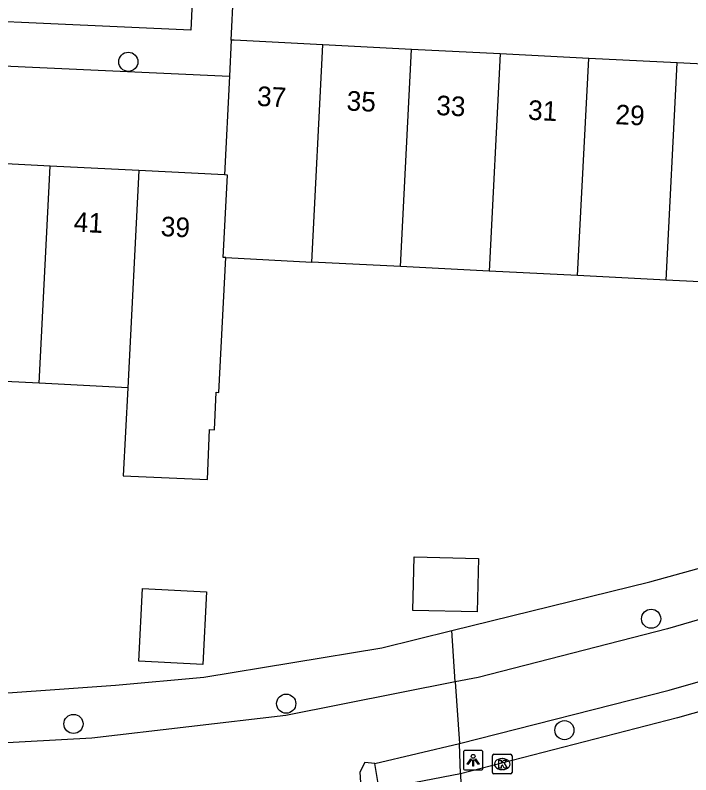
# Model space of a CAD drawing. Extents: x 162990 to 165007, y 383433 to 384336.
# Drawn here: x 164519.96 to 164554.46, y 383514.29 to 383553.06 of the extents above; entities that cross this region are included whole.
import ezdxf

# ---------------------------------------------------------------- set-up
doc = ezdxf.new("R2010")
doc.units = 0
for name, color, linetype in [('IMGEO_Boom', 7, 'Continuous'), ('IMGEO_Fietspad_open', 7, 'Continuous'), ('IMGEO_Kolk', 7, 'Continuous'), ('IMGEO_Lichtpunt', 7, 'Continuous'), ('IMGEO_Pand', 7, 'Continuous'), ('IMGEO_Pand_nummerreeks', 7, 'Continuous'), ('IMGEO_Rijbaan_lokaal_open', 7, 'Continuous'), ('IMGEO_Voetpad_open', 7, 'Continuous')]:
    doc.layers.add(name, color=color, linetype=linetype)

msp = doc.modelspace()

# ---------------------------------------------------------------- linework, layer by layer
at = {"layer": 'IMGEO_Boom'}
for centre in [(164525.74, 383550.678), (164552.439, 383522.254), (164533.803, 383517.921), (164522.94, 383516.886), (164548.01, 383516.568)]:
    msp.add_circle(centre, 0.489, dxfattribs=at)
at = {"layer": 'IMGEO_Fietspad_open'}
for points in [[(164782.955, 383613.721), (164775.979, 383610.452), (164723.841, 383586.022), (164715.619, 383582.266), (164697.005, 383574.149), (164624.456, 383545.272), (164601.566, 383536.821), (164581.978, 383530.273), (164571.881, 383527.171), (164553.277, 383521.733), (164543.609, 383519.259), (164542.439, 383519.028)], [(164542.656, 383515.88), (164553.364, 383518.612), (164566.043, 383522.226)], [(164542.439, 383519.028), (164533.777, 383517.315), (164523.876, 383516.16), (164516.744, 383515.769)], [(164542.439, 383519.028), (164542.656, 383515.88)], [(164538.331, 383514.875), (164542.656, 383515.88)], [(164538.331, 383514.875), (164537.824, 383514.918), (164537.564, 383514.429), (164537.638, 383513.363)]]:
    msp.add_lwpolyline(points, dxfattribs=at)
at = {"layer": 'IMGEO_Kolk'}
for p, q in [((164544.335, 383514.41), (164544.335, 383515.262)), ((164544.41, 383515.336), (164545.262, 383515.336)), ((164545.336, 383515.262), (164545.336, 383514.41)), ((164544.823, 383515.116), (164544.848, 383515.116)), ((164544.846, 383514.556), (164544.821, 383514.556)), ((164545.262, 383514.336), (164544.41, 383514.336))]:
    msp.add_line(p, q, dxfattribs=at)
for points in [[(164544.335, 383514.41), (164544.335, 383515.262)], [(164544.41, 383515.336), (164545.262, 383515.336)], [(164545.336, 383515.262), (164545.336, 383514.41)], [(164544.656, 383515.036), (164544.779, 383515.036), (164544.779, 383514.885), (164544.909, 383515.036), (164545.073, 383515.036), (164544.927, 383514.885), (164545.08, 383514.636), (164544.928, 383514.636), (164544.843, 383514.8), (164544.779, 383514.733), (164544.779, 383514.636), (164544.656, 383514.636), (164544.656, 383515.036)], [(164545.262, 383514.336), (164544.41, 383514.336)]]:
    msp.add_lwpolyline(points, dxfattribs=at)
for centre, start, end in [((164544.412, 383515.26), 91.552, 178.448), ((164544.412, 383515.26), 91.552, 178.448), ((164545.26, 383515.26), 1.552, 88.448), ((164545.26, 383515.26), 1.552, 88.448), ((164544.412, 383514.412), 181.552, 268.448), ((164544.412, 383514.412), 181.552, 268.448), ((164545.26, 383514.412), 271.552, 358.448), ((164545.26, 383514.412), 271.552, 358.448)]:
    msp.add_arc(centre, 0.0765, start, end, dxfattribs=at)
for centre, major_axis, ratio, start_param, end_param in [((164544.822, 383514.836), (-0.387, 0.002), 0.722429, 4.712389, 7.853982), ((164544.847, 383514.836), (-0.39, 0.002), 0.717154, 1.570796, 4.712389)]:
    msp.add_ellipse(centre, major_axis=major_axis, ratio=ratio, start_param=start_param, end_param=end_param, dxfattribs=at)
at = {"layer": 'IMGEO_Lichtpunt'}
for p, q in [((164543.753, 383515.532), (164542.945, 383515.532)), ((164543.753, 383515.532), (164542.945, 383515.532)), ((164542.851, 383515.437), (164542.851, 383514.63)), ((164542.851, 383515.437), (164542.851, 383514.63)), ((164543.847, 383514.63), (164543.847, 383515.437)), ((164543.847, 383514.63), (164543.847, 383515.437)), ((164542.945, 383514.536), (164543.753, 383514.536)), ((164542.945, 383514.536), (164543.753, 383514.536))]:
    msp.add_line(p, q, dxfattribs=at)
for points in [[(164543.225, 383515.101), (164543.264, 383515.073), (164543.076, 383514.811), (164543.038, 383514.838), (164543.225, 383515.101)], [(164543.327, 383515.053), (164543.374, 383515.053), (164543.374, 383514.731), (164543.327, 383514.731), (164543.327, 383515.053)], [(164543.437, 383515.073), (164543.475, 383515.1), (164543.662, 383514.838), (164543.623, 383514.81), (164543.437, 383515.073)]]:
    msp.add_lwpolyline(points, dxfattribs=at)
msp.add_circle((164543.35, 383515.235), 0.0994, dxfattribs=at)
for centre, start, end in [((164542.945, 383515.437), 90, 180), ((164542.945, 383515.437), 90, 180), ((164543.753, 383515.437), 0, 90), ((164543.753, 383515.437), 0, 90), ((164542.945, 383514.63), 180, 270), ((164542.945, 383514.63), 180, 270), ((164543.753, 383514.63), 270, 0), ((164543.753, 383514.63), 270, 360)]:
    msp.add_arc(centre, 0.0946, start, end, dxfattribs=at)
at = {"layer": 'IMGEO_Pand'}
for points in [[(164530.999, 383551.781), (164530.906, 383549.948)], [(164535.674, 383551.543), (164531.149, 383551.773), (164530.999, 383551.781)], [(164535.109, 383540.46), (164535.674, 383551.543)], [(164540.199, 383551.313), (164535.674, 383551.543)], [(164539.634, 383540.23), (164540.199, 383551.313)], [(164544.725, 383551.082), (164540.199, 383551.313)], [(164544.725, 383551.082), (164544.16, 383539.999)], [(164549.25, 383550.852), (164544.725, 383551.082)], [(164548.685, 383539.769), (164549.25, 383550.852)], [(164553.775, 383550.621), (164549.25, 383550.852)], [(164553.21, 383539.538), (164553.775, 383550.621)], [(164558.452, 383550.383), (164553.775, 383550.621)], [(164530.906, 383549.948), (164530.649, 383544.905)], [(164521.748, 383545.358), (164517.223, 383545.589)], [(164521.183, 383534.27), (164521.748, 383545.358)], [(164526.273, 383545.128), (164521.748, 383545.358)], [(164526.273, 383545.128), (164525.708, 383534.039)], [(164530.649, 383544.905), (164526.273, 383545.128)], [(164530.716, 383540.684), (164530.584, 383540.691), (164530.798, 383544.897), (164530.649, 383544.905)], [(164525.708, 383534.039), (164525.479, 383529.553), (164529.78, 383529.36), (164529.888, 383531.908), (164530.135, 383531.895), (164530.233, 383533.809), (164530.366, 383533.802), (164530.716, 383540.684)], [(164530.716, 383540.684), (164535.109, 383540.46)], [(164539.634, 383540.23), (164535.109, 383540.46)], [(164544.16, 383539.999), (164539.634, 383540.23)], [(164548.685, 383539.769), (164544.16, 383539.999)], [(164553.21, 383539.538), (164548.685, 383539.769)], [(164562.506, 383534.036), (164556.045, 383534.366), (164556.301, 383539.381), (164553.21, 383539.538)], [(164521.183, 383534.27), (164516.658, 383534.5)], [(164525.708, 383534.039), (164521.183, 383534.27)], [(164543.618, 383525.333), (164543.556, 383522.606), (164540.276, 383522.68), (164540.337, 383525.407), (164543.618, 383525.333)], [(164529.737, 383523.633), (164529.55, 383519.918), (164526.277, 383520.082), (164526.464, 383523.797), (164529.737, 383523.633)]]:
    msp.add_lwpolyline(points, dxfattribs=at)
at = {"layer": 'IMGEO_Rijbaan_lokaal_open'}
for points in [[(164529.151, 383556.996), (164528.939, 383552.3), (164510.857, 383553.114), (164510.691, 383549.718), (164500, 383550.24), (164485.471, 383550.949)], [(164566.435, 383520.764), (164553.783, 383517.192), (164542.712, 383514.34)], [(164542.712, 383514.34), (164538.543, 383513.538)], [(164542.712, 383514.34), (164542.938, 383507.087)]]:
    msp.add_lwpolyline(points, dxfattribs=at)
at = {"layer": 'IMGEO_Voetpad_open'}
for points in [[(164530.999, 383551.781), (164531.228, 383556.631)], [(164485.409, 383548.65), (164500, 383548.021), (164512.533, 383547.48), (164512.648, 383550.77), (164530.906, 383549.948)], [(164542.258, 383521.655), (164552.371, 383524.144), (164564.126, 383527.384)], [(164516.716, 383518.274), (164525.09, 383518.868), (164529.601, 383519.271), (164538.692, 383520.777), (164542.258, 383521.655)], [(164542.439, 383519.028), (164542.258, 383521.655)], [(164542.712, 383514.34), (164542.656, 383515.88)], [(164538.543, 383513.538), (164538.331, 383514.875)]]:
    msp.add_lwpolyline(points, dxfattribs=at)

# ---------------------------------------------------------------- texts
at = {"layer": 'IMGEO_Pand_nummerreeks'}
for s, rotation, p in [('37', 357.0836, (164532.294, 383548.431)), ('35', 357.0848, (164536.87, 383548.198)), ('33', 357.0848, (164541.445, 383547.965)), ('31', 357.0848, (164546.134, 383547.726)), ('29', 357.0848, (164550.596, 383547.499)), ('41', 357.0849, (164522.936, 383542.014)), ('39', 357.0836, (164527.379, 383541.788))]:
    msp.add_text(s, height=1, rotation=rotation, dxfattribs=at).set_placement(p)

doc.saveas('drawing.dxf')
